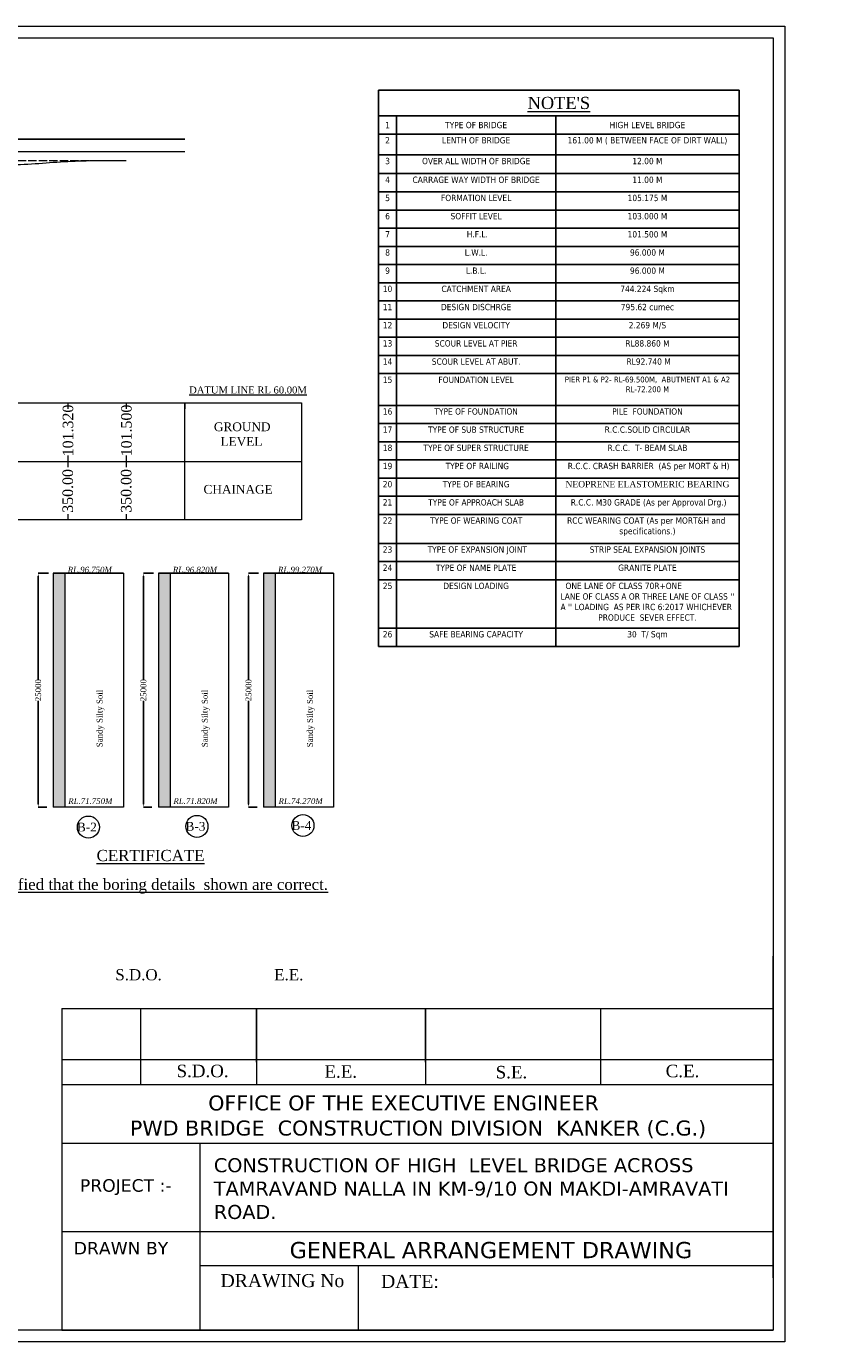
# Model space of a CAD drawing. Header units: millimetres. Extents: x -20950785 to 389010297, y -11535949 to 14056629.
# Tile 587 of 654: x 20272230 to 20411472, y -1536423 to -1311394. Entities that reach past the tile are written whole.
import ezdxf

# ---------------------------------------------------------------- set-up
doc = ezdxf.new("R2010")
doc.units = ezdxf.units.MM
doc.header["$LTSCALE"] = 60
doc.header["$MEASUREMENT"] = 0
doc.linetypes.add('ACAD_ISO02W100', pattern=[15, 12, -3])
doc.layers.add('TEXT', color=7, linetype='Continuous')
doc.styles.add('PDF Arial Bold', font='times.ttf')
doc.styles.add('style1', font='txt.shx', dxfattribs={"height": 1})
doc.dimstyles.get("Standard").update_dxf_attribs({"dimtxt": 400, "dimasz": 215, "dimexe": 0.18, "dimexo": 0.0625, "dimgap": 0.09, "dimtad": 0, "dimtih": 1, "dimtoh": 1, "dimdec": 0, "dimzin": 4, "dimdsep": 46, "dimtxsty": 'Standard', "dimblk": 'OPEN90', "dimcen": 0, "dimadec": 0, "dimazin": 1, "dimtfac": 1, "dimtdec": 0, "dimtix": 1, "dimtofl": 0, "dimtmove": 0, "dimatfit": 3, "dimldrblk": 'OPEN30', "dimfxl": 1, "dimtolj": 1, "dimtzin": 0, "dimarcsym": 0})

# ---------------------------------------------------------------- blocks, each defined once
blk = doc.blocks.new('*T2937')
at = {"color": 0, "linetype": 'ByBlock', "lineweight": -2, "ltscale": 2, "transparency": 16777216}
for p, q in [((0, 0), (61730, 0)), ((0, 0), (0, -95172)), ((61730, 0), (61730, -95172)), ((0, -4443), (61730, -4443)), ((3081, -4443), (3081, -95172)), ((30320, -4443), (30320, -95172)), ((0, -7553), (61730, -7553)), ((0, -11103), (61730, -11103)), ((0, -14308), (61730, -14308)), ((0, -17419), (61730, -17419)), ((0, -20529), (61730, -20529)), ((0, -23639), (61730, -23639)), ((0, -26750), (61730, -26750)), ((0, -29860), (61730, -29860)), ((0, -32970), (61730, -32970)), ((0, -36081), (61730, -36081)), ((0, -39191), (61730, -39191)), ((0, -42302), (61730, -42302)), ((0, -45412), (61730, -45412)), ((0, -48522), (61730, -48522)), ((0, -53946), (61730, -53946)), ((0, -57057), (61730, -57057)), ((0, -60167), (61730, -60167)), ((0, -63277), (61730, -63277)), ((0, -66388), (61730, -66388)), ((0, -69498), (61730, -69498)), ((0, -72609), (61730, -72609)), ((0, -77566), (61730, -77566)), ((0, -80677), (61730, -80677)), ((0, -83787), (61730, -83787)), ((0, -92062), (61730, -92062)), ((0, -95172), (61730, -95172))]:
    blk.add_line(p, q, dxfattribs=at)
at = {"color": 0, "linetype": 'Continuous', "lineweight": 9, "ltscale": 2, "transparency": 16777216}
for s, insert, char_height, width, attachment_point in [("{\\fTimes New Roman|b0|i0|c0|p18;\\L\\C256;NOTE'S}", (30865, -2221), 2081.86, 60731.2, 5), ('{\\fTahoma|b0|i0|c0|p34;\\C256;1', (1541, -5998), 1082.46, 2081.86, 5), ('{\\fTahoma|b0|i0|c0|p34;\\C256;TYPE OF BRIDGE}', (16701, -5998), 1082.46, 26239.82, 5), ('{\\fTahoma|b0|i0|c0|p34;\\C256;HIGH LEVEL BRIDGE}', (46025, -5998), 1082.46, 30410.94, 5), ('{\\fTahoma|b0|i0|c0|p34;\\C256;2', (1541, -8053), 1082.46, 2081.86, 2), ('{\\fTahoma|b0|i0|c0|p34;\\C256;LENTH OF BRIDGE }', (16701, -8053), 1082.46, 26239.82, 2), ('{\\fTahoma|b0|i0|c0|p34;\\C256;161.00 M ( BETWEEN FACE OF DIRT WALL)  }', (46025, -8053), 1082.46, 30410.94, 2), ('{\\fTahoma|b0|i0|c0|p34;\\C256;3', (1541, -11603), 1082.46, 2081.86, 2), ('{\\fTahoma|b0|i0|c0|p34;\\C256;OVER ALL WIDTH OF BRIDGE}', (16701, -11603), 1082.46, 26239.82, 2), ('{\\fTahoma|b0|i0|c0|p34;\\C256;12.00 M}', (46025, -11603), 1082.46, 30410.94, 2), ('{\\fTahoma|b0|i0|c0|p34;\\C256;4', (1541, -14808), 1082.46, 2081.86, 2), ('{\\fTahoma|b0|i0|c0|p34;\\C256;CARRAGE WAY WIDTH OF BRIDGE }', (16701, -14808), 1082.46, 26239.82, 2), ('{\\fTahoma|b0|i0|c0|p34;\\C256;11.00 M}', (46025, -14808), 1082.46, 30410.94, 2), ('{\\fTahoma|b0|i0|c0|p34;\\C256;5', (1541, -17918), 1082.46, 2081.86, 2), ('{\\fTahoma|b0|i0|c0|p34;\\C256;FORMATION LEVEL   }', (16701, -17918), 1082.46, 26239.82, 2), ('{\\fTahoma|b0|i0|c0|p34;\\C256;105.175 M}', (46025, -17918), 1082.46, 30410.94, 2), ('{\\fTahoma|b0|i0|c0|p34;\\C256;6', (1541, -21029), 1082.46, 2081.86, 2), ('{\\fTahoma|b0|i0|c0|p34;\\C256;SOFFIT LEVEL}', (16701, -21029), 1082.46, 26239.82, 2), ('{\\fTahoma|b0|i0|c0|p34;\\C256;103.000 M}', (46025, -21029), 1082.46, 30410.94, 2), ('{\\fTahoma|b0|i0|c0|p34;\\C256;7', (1541, -24139), 1082.46, 2081.86, 2), ('{\\fTahoma|b0|i0|c0|p34;\\C256; H.F.L. }', (16701, -24139), 1082.46, 26239.82, 2), ('{\\fTahoma|b0|i0|c0|p34;\\C256;101.500 M}', (46025, -24139), 1082.46, 30410.94, 2), ('{\\fTahoma|b0|i0|c0|p34;\\C256;8', (1541, -27249), 1082.46, 2081.86, 2), ('{\\fTahoma|b0|i0|c0|p34;\\C256;L.W.L.  }', (16701, -27249), 1082.46, 26239.82, 2), ('{\\fTahoma|b0|i0|c0|p34;\\C256;96.000 M}', (46025, -27249), 1082.46, 30410.94, 2), ('{\\fTahoma|b0|i0|c0|p34;\\C256;9', (1541, -30360), 1082.46, 2081.86, 2), ('{\\fTahoma|b0|i0|c0|p34;\\C256;L.B.L.  }', (16701, -30360), 1082.46, 26239.82, 2), ('{\\fTahoma|b0|i0|c0|p34;\\C256;96.000 M}', (46025, -30360), 1082.46, 30410.94, 2), ('{\\fTahoma|b0|i0|c0|p34;\\C256;10', (1541, -33470), 1082.46, 2081.86, 2), ('{\\fTahoma|b0|i0|c0|p34;\\C256;CATCHMENT AREA}', (16701, -33470), 1082.46, 26239.82, 2), ('{\\fTahoma|b0|i0|c0|p34;\\C256;744.224 Sqkm }', (46025, -33470), 1082.46, 30410.94, 2), ('{\\fTahoma|b0|i0|c0|p34;\\C256;11', (1541, -36581), 1082.46, 2081.86, 2), ('{\\fTahoma|b0|i0|c0|p34;\\C256;DESIGN DISCHRGE }', (16701, -36581), 1082.46, 26239.82, 2), ('{\\fTahoma|b0|i0|c0|p34;\\C256;795.62 cumec}', (46025, -36581), 1082.46, 30410.94, 2), ('{\\fTahoma|b0|i0|c0|p34;\\C256;12', (1541, -39691), 1082.46, 2081.86, 2), ('{\\fTahoma|b0|i0|c0|p34;\\C256;DESIGN VELOCITY}', (16701, -39691), 1082.46, 26239.82, 2), ('{\\fTahoma|b0|i0|c0|p34;\\C256;2.269 M/S}', (46025, -39691), 1082.46, 30410.94, 2), ('{\\fTahoma|b0|i0|c0|p34;\\C256;13', (1541, -42801), 1082.46, 2081.86, 2), ('{\\fTahoma|b0|i0|c0|p34;\\C256;SCOUR LEVEL AT PIER}', (16701, -42801), 1082.46, 26239.82, 2), ('{\\fTahoma|b0|i0|c0|p34;\\C256;RL88.860 M}', (46025, -42801), 1082.46, 30410.94, 2), ('{\\fTahoma|b0|i0|c0|p34;\\C256;14', (1541, -45912), 1082.46, 2081.86, 2), ('{\\fTahoma|b0|i0|c0|p34;\\C256;SCOUR LEVEL AT ABUT.}', (16701, -45912), 1082.46, 26239.82, 2), ('{\\fTahoma|b0|i0|c0|p34;\\C256; RL92.740 M}', (46025, -45912), 1082.46, 30410.94, 2), ('{\\fTahoma|b0|i0|c0|p34;\\C256;15', (1541, -49022), 1082.46, 2081.86, 2), ('{\\fTahoma|b0|i0|c0|p34;\\C256;FOUNDATION LEVEL}', (16701, -49022), 1082.46, 26239.82, 2), ('{\\fTahoma|b0|i0|c0|p34;\\C256;PIER P1 & P2- RL-69.500M,  ABUTMENT A1 & A2 RL-72.200 M}', (46025, -49022), 1000, 30410.94, 2), ('{\\fTahoma|b0|i0|c0|p34;\\C256;16', (1541, -54446), 1082.46, 2081.86, 2), ('{\\fTahoma|b0|i0|c0|p34;\\C256;TYPE OF FOUNDATION}', (16701, -54446), 1082.46, 26239.82, 2), ('{\\fTahoma|b0|i0|c0|p34;\\C256;PILE  FOUNDATION }', (46025, -54446), 1082.46, 30410.94, 2), ('{\\fTahoma|b0|i0|c0|p34;\\C256;17', (1541, -57556), 1082.46, 2081.86, 2), ('{\\fTahoma|b0|i0|c0|p34;\\C256;TYPE OF SUB STRUCTURE }', (16701, -57556), 1082.46, 26239.82, 2), ('{\\fTahoma|b0|i0|c0|p34;\\C256;R.C.C.SOLID CIRCULAR}', (46025, -57556), 1082.46, 30410.94, 2), ('{\\fTahoma|b0|i0|c0|p34;\\C256;18', (1541, -60667), 1082.46, 2081.86, 2), ('{\\fTahoma|b0|i0|c0|p34;\\C256;TYPE OF SUPER STRUCTURE }', (16701, -60667), 1082.46, 26239.82, 2), ('{\\fTahoma|b0|i0|c0|p34;\\C256;R.C.C.  T- BEAM SLAB }', (46025, -60667), 1082.46, 30410.94, 2), ('{\\fTahoma|b0|i0|c0|p34;\\C256;19', (1541, -63777), 1082.46, 2081.86, 2), ('{\\fTahoma|b0|i0|c0|p34;\\C256; TYPE OF RAILING}', (16701, -63777), 1082.46, 26239.82, 2), ('{\\fTahoma|b0|i0|c0|p34;\\C256; R.C.C. CRASH BARRIER  (AS per MORT & H)}', (46025, -63777), 1082.46, 30410.94, 2), ('{\\fTahoma|b0|i0|c0|p34;\\C256;20', (1541, -66887), 1082.46, 2081.86, 2), ('{\\fTahoma|b0|i0|c0|p34;\\C256;TYPE OF BEARING   }', (16701, -66887), 1082.46, 26239.82, 2), ('{\\fTimes New Roman|b0|i0|c0|p18;\\C256;NEOPRENE ELASTOMERIC BEARING}', (46025, -66887), 1082.46, 30410.94, 2), ('{\\fTahoma|b0|i0|c0|p34;\\C256;21', (1541, -69998), 1082.46, 2081.86, 2), ('{\\fTahoma|b0|i0|c0|p34;\\C256;TYPE OF APPROACH SLAB }', (16701, -69998), 1082.46, 26239.82, 2), ('{\\fTahoma|b0|i0|c0|p34;\\C256; R.C.C. M30 GRADE (As per Approval Drg.)}', (46025, -69998), 1082.46, 30410.94, 2), ('{\\fTahoma|b0|i0|c0|p34;\\C256;22', (1541, -73108), 1082.46, 2081.86, 2), ('{\\fTahoma|b0|i0|c0|p34;\\C256;TYPE OF WEARING COAT}', (16701, -73108), 1082.46, 26239.82, 2), ('{\\fTahoma|b0|i0|c0|p34;\\C256;RCC WEARING COAT (As per MORT&H and  specifications.)}', (46025, -73108), 1082.46, 30410.94, 2), ('{\\fTahoma|b0|i0|c0|p34;\\C256;23', (1541, -78066), 1082.46, 2081.86, 2), ('{\\fTahoma|b0|i0|c0|p34;\\C256; TYPE OF EXPANSION JOINT}', (16701, -78066), 1082.46, 26239.82, 2), ('{\\fTahoma|b0|i0|c0|p34;\\C256;STRIP SEAL EXPANSION JOINTS}', (46025, -78066), 1082.46, 30410.94, 2), ('{\\fTahoma|b0|i0|c0|p34;\\C256;24', (1541, -81176), 1082.46, 2081.86, 2), ('{\\fTahoma|b0|i0|c0|p34;\\C256;TYPE OF NAME PLATE   }', (16701, -81176), 1082.46, 26239.82, 2), ('{\\fTahoma|b0|i0|c0|p34;\\C256;GRANITE PLATE}', (46025, -81176), 1082.46, 30410.94, 2), ('{\\fTahoma|b0|i0|c0|p34;\\C256;25', (1541, -84287), 1082.46, 2081.86, 2), ('{\\fTahoma|b0|i0|c0|p34;\\C256;DESIGN LOADING}', (16701, -84287), 1082.46, 26239.82, 2), ("{\\fTahoma|b0|i0|c0|p34;\\C256;ONE LANE OF CLASS 70R+ONE                     LANE OF CLASS A OR THREE LANE OF CLASS '' A '' LOADING  AS PER IRC 6:2017 WHICHEVER  PRODUCE  SEVER EFFECT.}", (46025, -84287), 1082.456, 30410.94, 2), ('{\\fTahoma|b0|i0|c0|p34;\\C256;26', (1541, -92561), 1082.46, 2081.86, 2), ('{\\fTahoma|b0|i0|c0|p34;\\C256;SAFE BEARING CAPACITY }', (16701, -92561), 1082.46, 26239.82, 2), ('{\\fTahoma|b0|i0|c0|p34;\\C256;30  T/ Sqm}', (46025, -92561), 1082.46, 30410.94, 2)]:
    blk.add_mtext(s, dxfattribs=dict(at, insert=insert, char_height=char_height, width=width, attachment_point=attachment_point))
blk = doc.blocks.new('*D3145')
at = {"color": 0, "linetype": 'Continuous', "lineweight": -2, "ltscale": 2, "transparency": 16777216}
for p, q in [((20276008, -1404962), (20274274, -1404962)), ((20274274, -1405462), (20274274, -1423159)), ((20274274, -1444462), (20274274, -1426766)), ((20275730, -1444962), (20274274, -1444962))]:
    blk.add_line(p, q, dxfattribs=at)
at = {"color": 0, "linetype": 'Continuous', "lineweight": 9, "ltscale": 2, "transparency": 16777216}
for points in [[(20274191, -1405462), (20274357, -1405462), (20274274, -1404962)], [(20274191, -1444462), (20274357, -1444462), (20274274, -1444962)]]:
    blk.add_solid(points, dxfattribs=at)
at = {"layer": 'Defpoints', "color": 0, "linetype": 'Continuous', "lineweight": 9, "ltscale": 2, "transparency": 16777216}
for p in [(20276008, -1404962), (20274274, -1444962), (20275730, -1444962)]:
    blk.add_point(p, dxfattribs=at)
at = {"color": 0, "linetype": 'Continuous', "lineweight": 9, "ltscale": 2, "transparency": 16777216, "insert": (20274274, -1424962), "char_height": 1000, "attachment_point": 5, "rotation": 90, "style": 'PDF Arial Bold'}
blk.add_mtext('\\A1;25000', dxfattribs=at)
blk = doc.blocks.new('*D3146')
at = {"color": 0, "linetype": 'Continuous', "lineweight": -2, "ltscale": 2, "transparency": 16777216}
for p, q in [((20294008, -1404962), (20292274, -1404962)), ((20292274, -1405462), (20292274, -1423159)), ((20292274, -1444462), (20292274, -1426766)), ((20293730, -1444962), (20292274, -1444962))]:
    blk.add_line(p, q, dxfattribs=at)
at = {"color": 0, "linetype": 'Continuous', "lineweight": 9, "ltscale": 2, "transparency": 16777216}
for points in [[(20292191, -1405462), (20292357, -1405462), (20292274, -1404962)], [(20292191, -1444462), (20292357, -1444462), (20292274, -1444962)]]:
    blk.add_solid(points, dxfattribs=at)
at = {"layer": 'Defpoints', "color": 0, "linetype": 'Continuous', "lineweight": 9, "ltscale": 2, "transparency": 16777216}
for p in [(20294008, -1404962), (20292274, -1444962), (20293730, -1444962)]:
    blk.add_point(p, dxfattribs=at)
at = {"color": 0, "linetype": 'Continuous', "lineweight": 9, "ltscale": 2, "transparency": 16777216, "insert": (20292274, -1424962), "char_height": 1000, "attachment_point": 5, "rotation": 90, "style": 'PDF Arial Bold'}
blk.add_mtext('\\A1;25000', dxfattribs=at)
blk = doc.blocks.new('*D3147')
at = {"color": 0, "linetype": 'Continuous', "lineweight": -2, "ltscale": 2, "transparency": 16777216}
for p, q in [((20312008, -1404962), (20310274, -1404962)), ((20310274, -1405462), (20310274, -1423159)), ((20310274, -1444462), (20310274, -1426766)), ((20311730, -1444962), (20310274, -1444962))]:
    blk.add_line(p, q, dxfattribs=at)
at = {"color": 0, "linetype": 'Continuous', "lineweight": 9, "ltscale": 2, "transparency": 16777216}
for points in [[(20310191, -1405462), (20310357, -1405462), (20310274, -1404962)], [(20310191, -1444462), (20310357, -1444462), (20310274, -1444962)]]:
    blk.add_solid(points, dxfattribs=at)
at = {"layer": 'Defpoints', "color": 0, "linetype": 'Continuous', "lineweight": 9, "ltscale": 2, "transparency": 16777216}
for p in [(20312008, -1404962), (20310274, -1444962), (20311730, -1444962)]:
    blk.add_point(p, dxfattribs=at)
at = {"color": 0, "linetype": 'Continuous', "lineweight": 9, "ltscale": 2, "transparency": 16777216, "insert": (20310274, -1424962), "char_height": 1000, "attachment_point": 5, "rotation": 90, "style": 'PDF Arial Bold'}
blk.add_mtext('\\A1;25000', dxfattribs=at)

msp = doc.modelspace()

# ---------------------------------------------------------------- hatches: boundary and pattern name
at = {"linetype": 'Continuous', "lineweight": 9, "ltscale": 2}
h = msp.add_hatch(dxfattribs=at)
h.set_pattern_fill('AR-CONC', scale=100)
h.set_pattern_definition([(50, (4800476.54, 317064.6), (717.260183, -62.752135), [75, -825]), (355, (4800476.54, 317064.6), (-138.751334, 752.192134), [60, -660]), (100.4514445, (4800536.3, 317059.4), (578.508847, 689.43999), [63.740192, -701.142112]), (46.1842, (4800476.5, 317264.6), (1067.24133, -165.51928), [112.5, -1237.5]), (96.6356355, (4800565.5, 317250.8), (934.661946, 974.1186), [95.61034, -1051.71376]), (351.184164, (4800476.5, 317264.6), (934.661945, 974.1186), [90, -990]), (21, (4800576.54, 317214.6), (596.907052, -402.61889), [75, -825]), (326, (4800576.54, 317214.6), (243.315332, 725.150045), [60, -660]), (71.4514447, (4800626.3, 317181.06), (840.222377, 322.531153), [63.74019, -701.142112]), (37.5, (4800476.54, 317064.6), (12.1598553, 332.893854), [0, -652, 0, -670, 0, -662.5]), (7.5, (4800476.54, 317064.6), (263.0695374, 394.411712), [0, -382, 0, -637, 0, -252.5]), (327.5, (4800253.54, 317064.6), (533.822436, -22.5548717), [0, -250, 0, -780, 0, -1035]), (317.5, (4800153.54, 317064.6), (583.18617, 100.104982), [0, -325, 0, -518, 0, -735])])
h.paths.add_polyline_path([(20278842.04, -1404962.39), (20276842.04, -1404962.39), (20276842.04, -1444962.39), (20278842.04, -1444962.39)])
h = msp.add_hatch(dxfattribs=at)
h.set_pattern_fill('AR-CONC', scale=100)
h.set_pattern_definition([(50, (4818476.54, 317064.6), (717.260183, -62.752135), [75, -825]), (355, (4818476.54, 317064.6), (-138.751334, 752.192134), [60, -660]), (100.4514445, (4818536.3, 317059.4), (578.508847, 689.43999), [63.740192, -701.142112]), (46.1842, (4818476.5, 317264.6), (1067.24133, -165.51928), [112.5, -1237.5]), (96.6356355, (4818565.5, 317250.8), (934.661946, 974.1186), [95.61034, -1051.71376]), (351.184164, (4818476.5, 317264.6), (934.661945, 974.1186), [90, -990]), (21, (4818576.54, 317214.6), (596.907052, -402.61889), [75, -825]), (326, (4818576.54, 317214.6), (243.315332, 725.150045), [60, -660]), (71.4514447, (4818626.3, 317181.06), (840.222377, 322.531153), [63.74019, -701.142112]), (37.5, (4818476.54, 317064.6), (12.1598553, 332.893854), [0, -652, 0, -670, 0, -662.5]), (7.5, (4818476.54, 317064.6), (263.0695374, 394.411712), [0, -382, 0, -637, 0, -252.5]), (327.5, (4818253.54, 317064.6), (533.822436, -22.5548717), [0, -250, 0, -780, 0, -1035]), (317.5, (4818153.54, 317064.6), (583.18617, 100.104982), [0, -325, 0, -518, 0, -735])])
h.paths.add_polyline_path([(20296842.04, -1404962.39), (20294842.04, -1404962.39), (20294842.04, -1444962.39), (20296842.04, -1444962.39)])
h = msp.add_hatch(dxfattribs=at)
h.set_pattern_fill('AR-CONC', scale=100)
h.set_pattern_definition([(50, (4836476.54, 317064.6), (717.260183, -62.752135), [75, -825]), (355, (4836476.54, 317064.6), (-138.751334, 752.192134), [60, -660]), (100.4514445, (4836536.3, 317059.4), (578.508847, 689.43999), [63.740192, -701.142112]), (46.1842, (4836476.5, 317264.6), (1067.24133, -165.51928), [112.5, -1237.5]), (96.6356355, (4836565.5, 317250.8), (934.661946, 974.1186), [95.61034, -1051.71376]), (351.184164, (4836476.5, 317264.6), (934.661945, 974.1186), [90, -990]), (21, (4836576.54, 317214.6), (596.907052, -402.61889), [75, -825]), (326, (4836576.54, 317214.6), (243.315332, 725.150045), [60, -660]), (71.4514447, (4836626.3, 317181.06), (840.222377, 322.531153), [63.74019, -701.142112]), (37.5, (4836476.54, 317064.6), (12.1598553, 332.893854), [0, -652, 0, -670, 0, -662.5]), (7.5, (4836476.54, 317064.6), (263.0695374, 394.411712), [0, -382, 0, -637, 0, -252.5]), (327.5, (4836253.54, 317064.6), (533.822436, -22.5548717), [0, -250, 0, -780, 0, -1035]), (317.5, (4836153.54, 317064.6), (583.18617, 100.104982), [0, -325, 0, -518, 0, -735])])
h.paths.add_polyline_path([(20314842.04, -1404962.39), (20312842.04, -1404962.39), (20312842.04, -1444962.39), (20314842.04, -1444962.39)])

# ---------------------------------------------------------------- linework, layer by layer
at = {"color": 7, "lineweight": 9, "ltscale": 2}
for p, q in [((20139349.75, -1330651), (20299349.75, -1330651)), ((20139349.75, -1330726), (20299349.75, -1330726)), ((20139349.75, -1332826), (20299349.75, -1332826))]:
    msp.add_line(p, q, dxfattribs=at)
at = {"color": 7, "linetype": 'ACAD_ISO02W100', "lineweight": 9, "ltscale": 2}
msp.add_line((20139349.75, -1334326), (20289349.75, -1334326), dxfattribs=at)
at = {"color": 7, "linetype": 'Continuous', "lineweight": 9, "ltscale": 2}
for p, q in [((20269349.75, -1375826), (20289349.75, -1375826)), ((20279349.75, -1375826), (20279349.75, -1376826)), ((20289349.75, -1375826), (20289349.75, -1376826)), ((20289349.75, -1375826), (20309349.75, -1375826)), ((20299349.75, -1375826), (20319349.75, -1375826)), ((20299349.75, -1395826), (20299349.75, -1375826)), ((20299349.75, -1375826), (20299349.75, -1376826)), ((20319349.75, -1375826), (20319349.75, -1395826)), ((20109349.75, -1385826), (20309349.75, -1385826)), ((20279349.75, -1384826), (20279349.75, -1386826)), ((20289349.75, -1384826), (20289349.75, -1386826)), ((20299349.75, -1385826), (20319349.75, -1385826)), ((20279349.75, -1394826), (20279349.75, -1395826)), ((20289349.75, -1394826), (20289349.75, -1395826)), ((20289349.75, -1395826), (20269349.75, -1395826)), ((20309349.75, -1395826), (20289349.75, -1395826)), ((20319349.75, -1395826), (20299349.75, -1395826)), ((20276842.04, -1404962.39), (20288842.04, -1404962.39)), ((20288842.04, -1404962.39), (20276842.04, -1404962.39)), ((20276842.04, -1404962.39), (20276842.04, -1444962.39)), ((20278842.04, -1404962.39), (20278842.04, -1444962.39)), ((20288842.04, -1404962.39), (20288842.04, -1444962.39)), ((20294842.04, -1404962.39), (20306842.04, -1404962.39)), ((20306842.04, -1404962.39), (20294842.04, -1404962.39)), ((20294842.04, -1404962.39), (20294842.04, -1444962.39)), ((20296842.04, -1404962.39), (20296842.04, -1444962.39)), ((20306842.04, -1404962.39), (20306842.04, -1444962.39)), ((20312842.04, -1404962.39), (20324842.04, -1404962.39)), ((20324842.04, -1404962.39), (20312842.04, -1404962.39)), ((20312842.04, -1404962.39), (20312842.04, -1444962.39)), ((20314842.04, -1404962.39), (20314842.04, -1444962.39)), ((20324842.04, -1404962.39), (20324842.04, -1444962.39)), ((20288842.04, -1444962.39), (20276842.04, -1444962.39)), ((20306842.04, -1444962.39), (20294842.04, -1444962.39)), ((20324842.04, -1444962.39), (20312842.04, -1444962.39)), ((20400057.25, -1525470.02, -2327.17), (20400057.25, -1470485.7, -18563.49)), ((20278323.59, -1479438.5, -18563.49), (20278323.59, -1534422.82, -2327.17)), ((20278323.59, -1534422.82, -2327.17), (20400057.25, -1534422.82, -2327.17))]:
    msp.add_line(p, q, dxfattribs=at)
at = {"linetype": 'Continuous', "lineweight": 9}
for p, q in [((20278323.59, -1479438.5, -18563.49), (20400057.25, -1479438.5, -18563.49)), ((20291787.12, -1479438.5, -18563.49), (20291787.12, -1492406.98, -18563.49)), ((20311645.66, -1488630.73, -18563.49), (20311645.66, -1479438.5, -18563.49)), ((20311645.66, -1479438.5, -18563.49), (20311645.66, -1492406.98, -18563.49)), ((20340589.59, -1488630.73, -18563.49), (20340589.59, -1479438.5, -18563.49)), ((20340589.59, -1479438.5, -18563.49), (20340589.59, -1492406.98, -18563.49)), ((20370495.95, -1479438.5, -18563.49), (20370495.95, -1492406.98, -18563.49)), ((20278323.59, -1488160.72, -18563.49), (20400057.25, -1488160.72, -18563.49)), ((20278323.59, -1492406.98, -18563.49), (20400057.25, -1492406.98, -18563.49)), ((20278348.72, -1502446.56, -18563.49), (20400057.25, -1502446.56, -18563.49)), ((20301916.62, -1502446.56, -1008.09), (20301916.62, -1534422.82, -1008.09)), ((20278348.72, -1517589.05, -10281.44), (20287504.04, -1517589.05, -6899.55)), ((20287504.04, -1517589.05, -1008.09), (20400057.25, -1517589.05, 40568.01)), ((20301916.62, -1523377.84, -56368.96), (20400057.25, -1523377.84, -2327.17)), ((20329037.96, -1523377.84, -18563.49), (20329037.96, -1534422.82, -18563.49))]:
    msp.add_line(p, q, dxfattribs=at)
at = {"color": 7, "linetype": 'Continuous', "lineweight": 9, "ltscale": 2, "elevation": -2327.17}
for points in [[(20095673.25, -1311393.5), (20402057.25, -1311393.5), (20402057.25, -1536422.82), (20095673.25, -1536422.82)], [(20097673.25, -1313393.5), (20400057.25, -1313393.5), (20400057.25, -1534422.82), (20097673.25, -1534422.82)]]:
    msp.add_lwpolyline(points, close=True, dxfattribs=at)
at = {"color": 7, "linetype": 'Continuous', "lineweight": 9, "ltscale": 2}
for centre in [(20282860.21, -1448394.64), (20301446.71, -1448267.64), (20319579.95, -1448116.5)]:
    msp.add_circle(centre, 1886.25, dxfattribs=at)
msp.add_spline([(20139349.75, -1334326), (20149349.75, -1334486), (20159349.75, -1334776), (20169349.75, -1335966), (20179349.75, -1336676), (20189349.75, -1337826), (20199349.75, -1338706), (20204349.75, -1339076), (20209349.75, -1339826), (20219349.75, -1339176), (20229349.75, -1339006), (20239349.75, -1339668), (20249349.75, -1336676), (20254349.75, -1336556), (20259349.75, -1335566), (20269349.75, -1335096), (20279349.75, -1334506), (20289349.75, -1334326)], degree=3, dxfattribs=at)

# ---------------------------------------------------------------- block references
msp.add_blockref('*T2937', (20332533.24, -1322294.58))

# ---------------------------------------------------------------- texts
at = {"linetype": 'Continuous', "lineweight": 9, "attachment_point": 1}
for s, insert, char_height in [('{\\fTimes New Roman|b0|i0|c0|p18;\\LDATUM LINE RL 60.00M}', (20300104.27, -1373006.77), 1200), ('{\\fTimes New Roman|b0|i0|c0|p18;GROUND\\P  LEVEL}', (20304343.92, -1379155.96), 1500), ('{\\fTimes New Roman|b0|i0|c0|p18;CHAINAGE}', (20302573.07, -1389851.03), 1500), ('{\\fTimes New Roman|b0|i0|c0|p18;\\LCERTIFICATE}', (20284266.7, -1452291.16), 1915.1515)]:
    msp.add_mtext(s, dxfattribs=dict(at, insert=insert, char_height=char_height))
at = {"linetype": 'Continuous', "lineweight": 9, "char_height": 1800, "attachment_point": 1, "rotation": 90}
for s, insert in [('{\\fTimes New Roman|b0|i0|c0|p18;101.320}', (20278462.95, -1384957.08)), ('{\\fTimes New Roman|b0|i0|c0|p18;101.500}', (20288462.95, -1384957.08)), ('{\\fTimes New Roman|b0|i0|c0|p18;350.00}', (20278427.18, -1394613.16)), ('{\\fTimes New Roman|b0|i0|c0|p18;350.00}', (20288427.18, -1394613.16))]:
    msp.add_mtext(s, dxfattribs=dict(at, insert=insert))
at = {"linetype": 'Continuous', "lineweight": 9, "attachment_point": 1, "style": 'style1'}
for s, insert, char_height, width in [('\\pi37433.97777;{\\fVerdana|b0|i0|c0|p34;CONSTRUCTION OF HIGH  LEVEL BRIDGE ACROSS \\P\\pi13491.73465;KALIBEDA NALLA IN KM-2/10 ON MAKDI-HIRAPUR ROAD.\\fTimes New Roman|b0|i0|c0|p18;   }', (14548796.31, -1389262.61, -64476.19), 10000, 426432.7641), ('{\\fVerdana|b0|i0|c0|p34;CONSTRUCTION OF HIGH  LEVEL BRIDGE ACROSS TAMRAVAND NALLA IN KM-9/10 ON MAKDI-AMRAVATI ROAD.\\fTimes New Roman|b0|i0|c0|p18;   }', (20304331.47, -1505026.32, -66803.36), 2400, 94895.4901)]:
    msp.add_mtext(s, dxfattribs=dict(at, insert=insert, char_height=char_height, width=width))
at = {"color": 7, "linetype": 'Continuous', "lineweight": 9, "ltscale": 2, "char_height": 1000, "width": 5796.7256, "attachment_point": 3, "style": 'PDF Arial Bold'}
for s, insert in [('{\\fTimes New Roman|b0|i1|c0|p18;RL.96.750M}', (20286872.83, -1403857.28)), ('{\\fTimes New Roman|b0|i1|c0|p18;RL.96.820M}', (20304872.83, -1403857.28)), ('{\\fTimes New Roman|b0|i1|c0|p18;RL.99.270M}', (20322872.83, -1403857.28)), ('\\pt5000;{\\fTimes New Roman|b0|i1|c0|p18;RL.71.750M}', (20286966.16, -1443441.31)), ('{\\fTimes New Roman|b0|i1|c0|p18;RL.71.820M}', (20304966.16, -1443441.31)), ('{\\fTimes New Roman|b0|i1|c0|p18;RL.74.270M}', (20322966.16, -1443441.31))]:
    msp.add_mtext(s, dxfattribs=dict(at, insert=insert))
at = {"color": 7, "linetype": 'Continuous', "lineweight": 9, "ltscale": 2, "char_height": 1000, "attachment_point": 1, "rotation": 90, "style": 'PDF Arial Bold'}
for insert in [(20284282.06, -1434724.68), (20302282.06, -1434724.68), (20320282.06, -1434724.68)]:
    msp.add_mtext_dynamic_manual_height_columns('\\pt5000;Sandy Silty Soil', width=10318.2363, gutter_width=1, heights=[0], dxfattribs=dict(at, insert=insert))
at = {"linetype": 'Continuous', "lineweight": 9, "attachment_point": 1}
for s, insert, char_height, width in [('\\pi5418.09167,t45718.09167;{\\fTimes New Roman|b0|i0|c0|p18;\\L ELEVATION OF \\P\\pi2504.57329,t42804.57329;ABUTMENT ELEMENT \\P\\pi7381.21352,t47681.21352;DIRECTION}', (16645498.57, -1446630.53), 1300, 25045.2677), ('\\pi5418.09167,t45718.09167;{\\fTimes New Roman|b0|i0|c0|p18;\\L ELEVATION OF \\P\\pi2504.57329,t42804.57329;ABUTMENT ELEMENT \\P\\pi7381.21352,t47681.21352;DIRECTION}', (18214026.07, -1446365.35), 1300, 25045.2677), ('\\pi5418.09167,t45718.09167;{\\fTimes New Roman|b0|i0|c0|p18;\\L ELEVATION OF \\P\\pi2504.57329,t42804.57329;ABUTMENT ELEMENT \\P\\pi7381.21352,t47681.21352;DIRECTION}', (20136472.32, -1446529.35), 1300, 25045.2677), ('\\pi7448.80773;{\\fTimes New Roman|b0|i0|c0|p18;\\LCertified that the boring details  shown are correct.}', (16760933.17, -1455885.29), 1915.15152, 72153.3279), ('\\pi7448.80773;{\\fTimes New Roman|b0|i0|c0|p18;\\LCertified that the boring details  shown are correct.}', (18335105.21, -1457057.83), 1915.15152, 72153.3279), ('\\pi7448.80773;{\\fTimes New Roman|b0|i0|c0|p18;\\LCertified that the boring details  shown are correct.}', (20257551.46, -1457221.83), 1915.15152, 72153.3279), ('\\pi7448.80773;{\\fTimes New Roman|b0|i0|c0|p18;\\LCertified that the boring details  shown are correct.}', (12359942, -1472477.59), 1915.15152, 72153.3279), ('\\pi5418.09167,t45718.09167;{\\fTimes New Roman|b0|i0|c0|p18;\\L ELEVATION OF \\P\\pi2504.57329,t42804.57329;ABUTMENT ELEMENT \\P\\pi7381.21352,t47681.21352;DIRECTION}', (16479735.37, -1485544.48), 1300, 25045.2677), ('\\pi5418.09167,t45718.09167;{\\fTimes New Roman|b0|i0|c0|p18;\\L ELEVATION OF \\P\\pi2504.57329,t42804.57329;ABUTMENT ELEMENT \\P\\pi7381.21352,t47681.21352;DIRECTION}', (18048262.87, -1485279.3), 1300, 25045.2677), ('\\pi5418.09167,t45718.09167;{\\fTimes New Roman|b0|i0|c0|p18;\\L ELEVATION OF \\P\\pi2504.57329,t42804.57329;ABUTMENT ELEMENT \\P\\pi7381.21352,t47681.21352;DIRECTION}', (19970709.12, -1485443.3), 1300, 25045.2677)]:
    msp.add_mtext(s, dxfattribs=dict(at, insert=insert, char_height=char_height, width=width))
at = {"color": 7, "linetype": 'Continuous', "lineweight": 9, "ltscale": 2, "char_height": 1500, "attachment_point": 3, "style": 'PDF Arial Bold'}
for s, insert in [('B-2', (20284309.28, -1447635.08)), ('B-3', (20302895.78, -1447508.08)), ('B-4', (20321029.03, -1447356.95))]:
    msp.add_mtext(s, dxfattribs=dict(at, insert=insert))
at = {"linetype": 'Continuous', "lineweight": 9, "attachment_point": 1, "style": 'style1'}
for s, insert, char_height in [('{\\fTimes New Roman|b0|i0|c0|p18;\\H0.90422x;S.D.O. \\H1.10592x;                        }', (20287475.09, -1472684.53), 2118.0044), ('{\\fTimes New Roman|b0|i0|c0|p18;\\H0.90422x;E.E.  \\H1.10592x;                      }', (20314674.87, -1472684.53), 2118.0044), ('{\\fTimes New Roman|b0|i0|c0|p18;\\H0.96451x;S.D.O.     \\H1.0368x;                    }', (20297953.52, -1489028.86, 29676.39), 2222.8936), ('{\\fTimes New Roman|b0|i0|c0|p18;\\H0.96451x;E.E.  \\H1.0368x;                       }', (20323270.11, -1489126.66, -18563.49), 2222.8936), ('{\\fTimes New Roman|b0|i0|c0|p18;\\H0.96451x;S.E. \\H1.0368x;                        }', (20352580.63, -1489239.19, -18563.49), 2222.8936), ('{\\fTimes New Roman|b0|i0|c0|p18;\\H0.96451x;C.E.\\H1.0368x;                         }', (20381681.42, -1489041.72, -18563.49), 2222.8936), ('{\\fTimes New Roman|b0|i0|c0|p18;                        \\fVerdana|b0|i0|c0|p34;\\H1.15741x;OFFICE OF THE EXECUTIVE ENGINEER \\P      PWD BRIDGE  CONSTRUCTION DIVISION  KANKER (C.G.)   }', (20283228.06, -1494295.01, -57155.39), 2222.89356), ('{\\fVerdana|b0|i0|c0|p34;\\H0.96451x;PROJECT :-    \\fTimes New Roman|b0|i0|c0|p18;\\H1.0368x;                   }', (20281402.99, -1508619.09, -66803.36), 2222.89356), ('{\\fVerdana|b0|i0|c0|p34;\\H0.96451x;DRAWN BY  \\fTimes New Roman|b0|i0|c0|p18; \\H1.0368x;                     }', (20280351.87, -1519348.59, 29676.39), 2222.89356), ('{\\fVerdana|b0|i0|c0|p34;GENERAL ARRANGEMENT DRAWING       \\fTimes New Roman|b0|i0|c0|p18;                }', (20317303.76, -1519362.19, -18563.49), 2778.61696), ('{\\fTimes New Roman|b0|i0|c0|p18;DRAWING No                      }', (20305491.97, -1524865.33, -18563.49), 2222.8936), ('{\\fTimes New Roman|b0|i0|c0|p18;DATE:                       }', (20332961.17, -1524996.76, 29676.39), 2222.8936)]:
    msp.add_mtext(s, dxfattribs=dict(at, insert=insert, char_height=char_height))
at = {"layer": 'TEXT', "linetype": 'Continuous', "lineweight": 9, "char_height": 1300, "attachment_point": 1}
for s, insert, width in [('\\pi2427.77062;{\\fTimes New Roman|b0|i0|c0|p18;\\LELEVATION OF PIER \\P\\pi3593.74034;ALONG CURRENT \\P\\pi6498.82325;DIRECTION  }', (16681237.42, -1437821.62), 23280.4872), ('\\pi2427.77062;{\\fTimes New Roman|b0|i0|c0|p18;\\LELEVATION OF PIER \\P\\pi3593.74034;ALONG CURRENT \\P\\pi6498.82325;DIRECTION  }', (18249764.92, -1437556.44), 23280.4872), ('\\pi2427.77062;{\\fTimes New Roman|b0|i0|c0|p18;\\LELEVATION OF PIER \\P\\pi3593.74034;ALONG CURRENT \\P\\pi6498.82325;DIRECTION  }', (20172211.17, -1437720.44), 23280.4872), ('\\pi1974.11068;{\\fTimes New Roman|b0|i0|c0|p18;\\LELEVATION OF PIER \\P\\pi3681.82517;ALONG TRAFFIC  \\P\\pi6045.16331;DIRECTION  }', (16701879.86, -1438274.33), 22373.1673), ('\\pi1974.11068;{\\fTimes New Roman|b0|i0|c0|p18;\\LELEVATION OF PIER \\P\\pi3681.82517;ALONG TRAFFIC  \\P\\pi6045.16331;DIRECTION  }', (18270407.36, -1438009.16), 22373.1673), ('\\pi1974.11068;{\\fTimes New Roman|b0|i0|c0|p18;\\LELEVATION OF PIER \\P\\pi3681.82517;ALONG TRAFFIC  \\P\\pi6045.16331;DIRECTION  }', (20192853.61, -1438173.16), 22373.1673)]:
    msp.add_mtext(s, dxfattribs=dict(at, insert=insert, width=width))

# ---------------------------------------------------------------- dimensions: what is measured, and where the dimension line sits
at = {"color": 7, "linetype": 'Continuous', "lineweight": 9, "ltscale": 2}
for base, p1, p2, picture, middle in [((20274274.04, -1444962.39), (20276008.14, -1404962.39), (20275730.23, -1444962.39), '*D3145', (20274274.04, -1424962.39)), ((20292274.04, -1444962.39), (20294008.14, -1404962.39), (20293730.23, -1444962.39), '*D3146', (20292274.04, -1424962.39)), ((20310274.04, -1444962.39), (20312008.14, -1404962.39), (20311730.23, -1444962.39), '*D3147', (20310274.04, -1424962.39))]:
    dim = msp.add_linear_dim(base=base, p1=p1, p2=p2, angle=90, text='25000', dimstyle='Standard', override={"dimtxt": 1000, "dimasz": 500, "dimtxsty": 'PDF Arial Bold', "dimfxl": 300}, dxfattribs=at)
    dim.commit()
    dim.dimension.update_dxf_attribs({"geometry": picture, "text_midpoint": middle, "text_rotation": 90})

doc.saveas('drawing.dxf')
